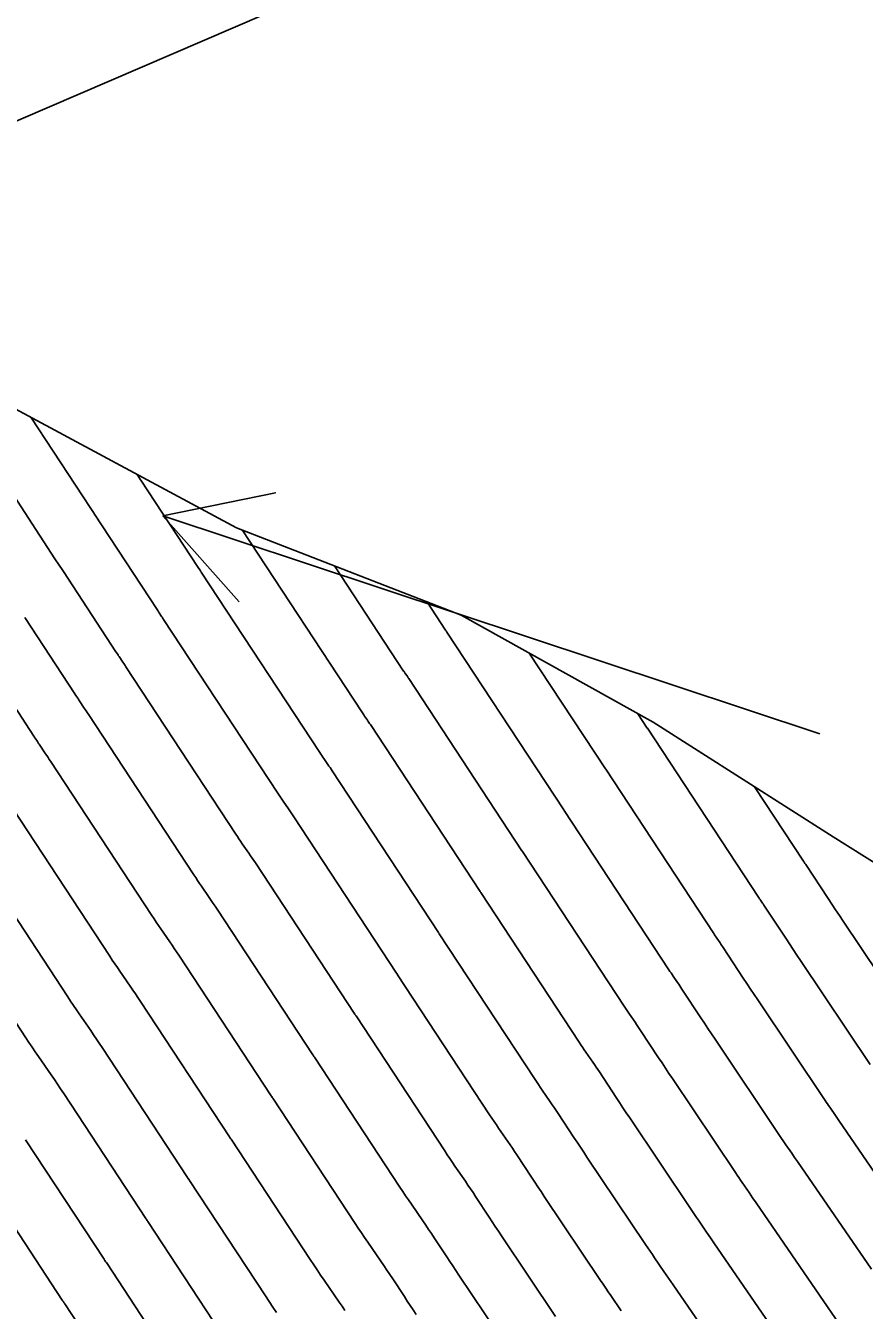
# Model space of a CAD drawing. Extents: x 954385 to 988206, y 1868364 to 1924553.
# Drawn here: x 956165.7 to 956209.5, y 1922738.9 to 1922805.9 of the extents above; entities that cross this region are included whole.
import ezdxf

# ---------------------------------------------------------------- set-up
doc = ezdxf.new("R2010")
doc.units = 0
for name, color, linetype in [('24', 7, 'Continuous'), ('26', 7, 'Continuous'), ('6', 7, 'Continuous'), ('7', 7, 'Continuous')]:
    doc.layers.add(name, color=color, linetype=linetype)

msp = doc.modelspace()

# ---------------------------------------------------------------- linework, layer by layer
at = {"layer": '24'}
msp.add_lwpolyline([(956108.905, 1922801.644), (956116.672, 1922800.99), (956125.38, 1922799.383), (956127.287, 1922799.017), (956137.926, 1922796.951), (956141.04, 1922796.339), (956148.141, 1922794.504), (956148.26, 1922794.455), (956151.234, 1922793.148), (956154.321, 1922791.557), (956156.18, 1922790.588), (956164.009, 1922786.476), (956165.839, 1922785.507), (956171.818, 1922782.29), (956176.711, 1922779.666), (956188.433, 1922775.115), (956198.448, 1922769.52), (956207.836, 1922763.54), (956210.35, 1922761.959)], dxfattribs=at)
at = {"layer": '26'}
for points in [[(956207.131, 1922818.928), (956146.022, 1922792.64), (956149.61, 1922797.449), (956146.022, 1922792.64), (956151.981, 1922791.938)], [(956207.131, 1922768.928), (956172.859, 1922780.283), (956178.735, 1922781.496), (956172.859, 1922780.283), (956176.848, 1922775.801)]]:
    msp.add_lwpolyline(points, dxfattribs=at)
at = {"layer": '6'}
for points in [[(956205.251, 1922737.079), (956201.647, 1922742.323), (956201.436, 1922742.629), (956201.225, 1922742.936), (956200.804, 1922743.549), (956200.699, 1922743.702), (956200.594, 1922743.856), (956200.49, 1922744.01), (956200.386, 1922744.164), (956197.218, 1922748.891), (956197.041, 1922749.155), (956196.865, 1922749.42), (956196.689, 1922749.685), (956196.514, 1922749.95), (956195.637, 1922751.283), (956195.551, 1922751.413), (956195.464, 1922751.543), (956195.377, 1922751.673), (956195.288, 1922751.801), (956194.935, 1922752.316), (956194.846, 1922752.445), (956194.759, 1922752.574), (956194.672, 1922752.704), (956194.586, 1922752.834), (956189.454, 1922760.638), (956189.441, 1922760.657), (956189.422, 1922760.685), (956189.416, 1922760.694), (956183.686, 1922769.403), (956183.649, 1922769.459), (956183.612, 1922769.515), (956183.574, 1922769.571), (956183.536, 1922769.626), (956183.384, 1922769.847), (956183.346, 1922769.903), (956183.308, 1922769.958), (956183.271, 1922770.014), (956183.234, 1922770.07), (956177.005, 1922779.552)], [(956186.077, 1922738.64), (956185.922, 1922738.871), (956185.769, 1922739.102), (956185.615, 1922739.333), (956185.462, 1922739.565), (956184.852, 1922740.493), (956184.699, 1922740.724), (956184.545, 1922740.955), (956184.389, 1922741.185), (956184.232, 1922741.414), (956183.548, 1922742.41), (956183.382, 1922742.652), (956183.217, 1922742.896), (956183.054, 1922743.14), (956182.891, 1922743.385), (956178.597, 1922749.915), (956178.583, 1922749.936), (956178.569, 1922749.957), (956178.54, 1922749.999), (956178.526, 1922750.019), (956178.512, 1922750.04), (956173.688, 1922757.373), (956173.573, 1922757.547), (956173.457, 1922757.72), (956173.34, 1922757.893), (956173.222, 1922758.065), (956172.749, 1922758.752), (956172.631, 1922758.925), (956172.514, 1922759.097), (956172.399, 1922759.271), (956172.284, 1922759.445), (956166.995, 1922767.494), (956166.932, 1922767.59), (956166.869, 1922767.686), (956166.805, 1922767.782), (956166.741, 1922767.878), (956166.404, 1922768.382), (956166.38, 1922768.417), (956166.357, 1922768.452), (956166.334, 1922768.487), (956166.311, 1922768.522), (956166.196, 1922768.697), (956166.15, 1922768.768), (956166.127, 1922768.803), (956163.634, 1922772.6)], [(956212.105, 1922753.553), (956208.359, 1922759.141), (956208.16, 1922759.439), (956207.961, 1922759.737), (956207.763, 1922760.036), (956207.566, 1922760.335), (956206.404, 1922762.101), (956206.394, 1922762.117), (956206.384, 1922762.132), (956206.373, 1922762.147), (956206.363, 1922762.162), (956206.322, 1922762.222), (956206.311, 1922762.238), (956206.301, 1922762.253), (956206.291, 1922762.268), (956206.281, 1922762.283), (956203.737, 1922766.151)], [(956163.69, 1922745.343), (956167.609, 1922739.386), (956167.62, 1922739.37), (956167.631, 1922739.354), (956167.641, 1922739.338), (956167.652, 1922739.322), (956167.696, 1922739.258), (956167.707, 1922739.242), (956167.718, 1922739.225), (956167.729, 1922739.209), (956167.739, 1922739.193), (956171.197, 1922733.936)]]:
    msp.add_lwpolyline(points, dxfattribs=at)
at = {"layer": '7'}
for points in [[(956165.977, 1922785.433), (956169.461, 1922780.116), (956169.518, 1922780.029), (956169.689, 1922779.769), (956172.556, 1922775.401), (956172.592, 1922775.346), (956172.628, 1922775.291), (956172.646, 1922775.263), (956172.664, 1922775.236), (956172.797, 1922775.038), (956172.822, 1922775), (956172.847, 1922774.963), (956172.872, 1922774.925), (956172.897, 1922774.887), (956178.854, 1922765.82), (956178.922, 1922765.717), (956178.991, 1922765.614), (956179.06, 1922765.511), (956179.13, 1922765.409), (956179.411, 1922765.002), (956179.48, 1922764.9), (956179.55, 1922764.797), (956179.619, 1922764.694), (956179.687, 1922764.591), (956185.054, 1922756.433), (956185.068, 1922756.412), (956185.097, 1922756.37), (956185.111, 1922756.349), (956189.908, 1922749.055), (956190.025, 1922748.878), (956190.142, 1922748.703), (956190.26, 1922748.528), (956190.38, 1922748.353), (956190.859, 1922747.657), (956190.978, 1922747.483), (956191.096, 1922747.308), (956191.214, 1922747.132), (956191.33, 1922746.956), (956192.094, 1922745.796), (956192.26, 1922745.544), (956192.426, 1922745.293), (956192.594, 1922745.041), (956192.761, 1922744.791), (956195.698, 1922740.409), (956195.832, 1922740.21), (956195.966, 1922740.012), (956196.101, 1922739.814), (956196.236, 1922739.617), (956196.779, 1922738.828)], [(956164.069, 1922782.875), (956167.227, 1922778.055), (956167.301, 1922777.942), (956167.375, 1922777.83), (956167.671, 1922777.379), (956170.413, 1922773.202), (956170.468, 1922773.118), (956170.522, 1922773.034), (956170.536, 1922773.014), (956170.55, 1922772.993), (956170.564, 1922772.972), (956170.578, 1922772.951), (956170.778, 1922772.651), (956170.816, 1922772.594), (956170.854, 1922772.537), (956170.892, 1922772.48), (956170.93, 1922772.423), (956176.664, 1922763.695), (956176.747, 1922763.568), (956176.832, 1922763.442), (956176.917, 1922763.316), (956177.003, 1922763.19), (956177.348, 1922762.689), (956177.434, 1922762.564), (956177.519, 1922762.438), (956177.603, 1922762.312), (956177.687, 1922762.185), (956182.874, 1922754.302), (956182.885, 1922754.286), (956182.896, 1922754.269), (956182.923, 1922754.229), (956182.934, 1922754.212), (956182.939, 1922754.204), (956187.569, 1922747.165), (956187.701, 1922746.966), (956187.834, 1922746.767), (956187.968, 1922746.569), (956188.102, 1922746.372), (956188.644, 1922745.585), (956188.779, 1922745.388), (956188.912, 1922745.19), (956189.045, 1922744.992), (956189.177, 1922744.793), (956189.883, 1922743.719), (956190.045, 1922743.474), (956190.207, 1922743.229), (956190.37, 1922742.985), (956190.533, 1922742.74), (956193.355, 1922738.531)], [(956171.514, 1922782.454), (956171.699, 1922782.171), (956171.707, 1922782.159), (956174.699, 1922777.601), (956174.738, 1922777.541), (956174.751, 1922777.521), (956174.816, 1922777.425), (956174.828, 1922777.407), (956174.84, 1922777.388), (956174.852, 1922777.37), (956174.864, 1922777.352), (956181.044, 1922767.945), (956181.096, 1922767.865), (956181.149, 1922767.786), (956181.203, 1922767.707), (956181.257, 1922767.628), (956181.473, 1922767.314), (956181.527, 1922767.235), (956181.581, 1922767.156), (956181.634, 1922767.077), (956181.686, 1922766.997), (956187.235, 1922758.563), (956187.247, 1922758.546), (956187.271, 1922758.511), (956187.282, 1922758.493), (956192.247, 1922750.944), (956192.348, 1922750.791), (956192.451, 1922750.638), (956192.553, 1922750.486), (956192.657, 1922750.335), (956193.074, 1922749.729), (956193.177, 1922749.578), (956193.28, 1922749.426), (956193.382, 1922749.273), (956193.484, 1922749.12), (956194.304, 1922747.873), (956194.474, 1922747.615), (956194.646, 1922747.356), (956194.817, 1922747.098), (956194.99, 1922746.841), (956198.042, 1922742.286), (956198.161, 1922742.11), (956198.28, 1922741.934), (956198.4, 1922741.758), (956198.52, 1922741.583), (956199.002, 1922740.882), (956199.123, 1922740.706), (956199.243, 1922740.531), (956199.363, 1922740.356), (956199.484, 1922740.181), (956202.962, 1922735.122)], [(956181.819, 1922777.683), (956185.424, 1922772.195), (956185.445, 1922772.163), (956185.467, 1922772.13), (956185.489, 1922772.098), (956185.511, 1922772.066), (956185.599, 1922771.938), (956185.621, 1922771.906), (956185.643, 1922771.874), (956185.664, 1922771.842), (956185.686, 1922771.809), (956191.596, 1922762.825), (956191.606, 1922762.811), (956191.623, 1922762.786), (956191.625, 1922762.782), (956196.925, 1922754.724), (956196.996, 1922754.617), (956197.067, 1922754.51), (956197.139, 1922754.403), (956197.212, 1922754.297), (956197.503, 1922753.874), (956197.576, 1922753.767), (956197.648, 1922753.661), (956197.72, 1922753.554), (956197.79, 1922753.447), (956198.725, 1922752.027), (956198.904, 1922751.755), (956199.084, 1922751.483), (956199.265, 1922751.212), (956199.446, 1922750.941), (956202.73, 1922746.042), (956202.819, 1922745.91), (956202.908, 1922745.778), (956202.998, 1922745.646), (956203.088, 1922745.515), (956203.449, 1922744.99), (956203.629, 1922744.727), (956203.81, 1922744.464), (956207.541, 1922739.037), (956208.153, 1922738.146)], [(956209.831, 1922740.994), (956205.973, 1922746.606), (956205.822, 1922746.825), (956205.672, 1922747.044), (956205.371, 1922747.481), (956205.296, 1922747.59), (956205.222, 1922747.7), (956205.147, 1922747.81), (956205.073, 1922747.92), (956201.674, 1922752.991), (956201.489, 1922753.269), (956201.303, 1922753.547), (956201.119, 1922753.825), (956200.935, 1922754.104), (956199.944, 1922755.61), (956199.888, 1922755.695), (956199.832, 1922755.779), (956199.775, 1922755.862), (956199.718, 1922755.946), (956199.489, 1922756.279), (956199.432, 1922756.362), (956199.376, 1922756.446), (956199.32, 1922756.53), (956199.264, 1922756.614), (956193.797, 1922764.927), (956193.79, 1922764.936), (956193.777, 1922764.956), (956187.685, 1922774.215), (956187.673, 1922774.233), (956187.662, 1922774.25), (956187.638, 1922774.285), (956187.626, 1922774.303), (956187.614, 1922774.32), (956186.633, 1922775.814)], [(956191.011, 1922736.653), (956188.305, 1922740.69), (956188.146, 1922740.928), (956187.988, 1922741.166), (956187.83, 1922741.404), (956187.673, 1922741.642), (956187.024, 1922742.629), (956186.877, 1922742.851), (956186.728, 1922743.072), (956186.579, 1922743.293), (956186.429, 1922743.513), (956185.825, 1922744.391), (956185.675, 1922744.611), (956185.525, 1922744.831), (956185.377, 1922745.053), (956185.23, 1922745.275), (956180.768, 1922752.06), (956180.756, 1922752.078), (956180.743, 1922752.097), (956180.718, 1922752.134), (956180.705, 1922752.152), (956180.693, 1922752.171), (956175.688, 1922759.779), (956175.588, 1922759.929), (956175.488, 1922760.079), (956175.387, 1922760.229), (956175.285, 1922760.377), (956174.876, 1922760.971), (956174.774, 1922761.12), (956174.673, 1922761.269), (956174.573, 1922761.419), (956174.474, 1922761.57), (956168.963, 1922769.959), (956168.912, 1922770.035), (956168.861, 1922770.112), (956168.811, 1922770.188), (956168.76, 1922770.265), (956168.491, 1922770.666), (956168.472, 1922770.694), (956168.454, 1922770.722), (956168.435, 1922770.75), (956168.417, 1922770.778), (956168.325, 1922770.918), (956168.27, 1922771.002), (956165.652, 1922774.99)], [(956191.979, 1922773.134), (956195.958, 1922767.087), (956195.968, 1922767.071), (956201.603, 1922758.504), (956201.643, 1922758.442), (956201.684, 1922758.381), (956201.725, 1922758.32), (956201.767, 1922758.26), (956201.933, 1922758.018), (956201.975, 1922757.957), (956202.016, 1922757.896), (956202.057, 1922757.835), (956202.097, 1922757.774), (956203.145, 1922756.181), (956203.334, 1922755.896), (956203.523, 1922755.61), (956203.712, 1922755.325), (956203.903, 1922755.041), (956207.417, 1922749.798), (956207.476, 1922749.71), (956207.536, 1922749.622), (956207.595, 1922749.534), (956207.655, 1922749.447), (956207.955, 1922749.01), (956208.136, 1922748.748), (956212.12, 1922742.952)], [(956209.761, 1922751.675), (956206.131, 1922757.091), (956205.936, 1922757.382), (956205.742, 1922757.674), (956205.548, 1922757.966), (956205.356, 1922758.258), (956204.251, 1922759.938), (956204.225, 1922759.976), (956204.2, 1922760.014), (956204.174, 1922760.052), (956204.148, 1922760.09), (956204.044, 1922760.241), (956204.018, 1922760.279), (956203.993, 1922760.317), (956203.967, 1922760.355), (956203.942, 1922760.393), (956198.14, 1922769.215), (956198.138, 1922769.217), (956197.644, 1922769.969)], [(956182.361, 1922738.837), (956182.21, 1922739.061), (956182.058, 1922739.283), (956181.27, 1922740.428), (956181.089, 1922740.694), (956180.909, 1922740.96), (956180.73, 1922741.227), (956180.552, 1922741.495), (956176.425, 1922747.771), (956176.41, 1922747.794), (956176.394, 1922747.817), (956176.363, 1922747.863), (956176.347, 1922747.886), (956176.332, 1922747.909), (956171.689, 1922754.967), (956171.558, 1922755.164), (956171.426, 1922755.361), (956171.293, 1922755.558), (956171.16, 1922755.753), (956170.622, 1922756.533), (956170.488, 1922756.729), (956170.356, 1922756.925), (956170.224, 1922757.122), (956170.093, 1922757.32), (956165.028, 1922765.03)], [(956163.061, 1922762.565), (956167.903, 1922755.195), (956168.05, 1922754.973), (956168.197, 1922754.753), (956168.346, 1922754.533), (956168.495, 1922754.315), (956169.097, 1922753.441), (956169.247, 1922753.222), (956169.395, 1922753.002), (956169.543, 1922752.782), (956169.689, 1922752.561), (956174.151, 1922745.779), (956174.168, 1922745.753), (956174.185, 1922745.728), (956174.22, 1922745.677), (956174.237, 1922745.652), (956174.254, 1922745.626), (956178.214, 1922739.605), (956178.406, 1922739.314), (956178.6, 1922739.024), (956178.796, 1922738.735)], [(956161.094, 1922760.101), (956165.713, 1922753.07), (956165.875, 1922752.825), (956166.038, 1922752.581), (956166.203, 1922752.338), (956166.368, 1922752.096), (956167.034, 1922751.129), (956167.2, 1922750.887), (956167.364, 1922750.643), (956167.527, 1922750.4), (956167.689, 1922750.155), (956171.97, 1922743.648), (956171.98, 1922743.634), (956171.989, 1922743.62), (956171.998, 1922743.606), (956172.008, 1922743.592), (956172.045, 1922743.537), (956172.054, 1922743.524), (956172.064, 1922743.51), (956172.073, 1922743.496), (956172.082, 1922743.482), (956175.875, 1922737.716)], [(956173.536, 1922735.826), (956169.911, 1922741.338), (956169.901, 1922741.353), (956169.891, 1922741.368), (956169.881, 1922741.383), (956169.871, 1922741.397), (956169.83, 1922741.457), (956169.82, 1922741.472), (956169.81, 1922741.487), (956169.8, 1922741.502), (956169.79, 1922741.517), (956165.69, 1922747.749)]]:
    msp.add_lwpolyline(points, dxfattribs=at)

doc.saveas('drawing.dxf')
